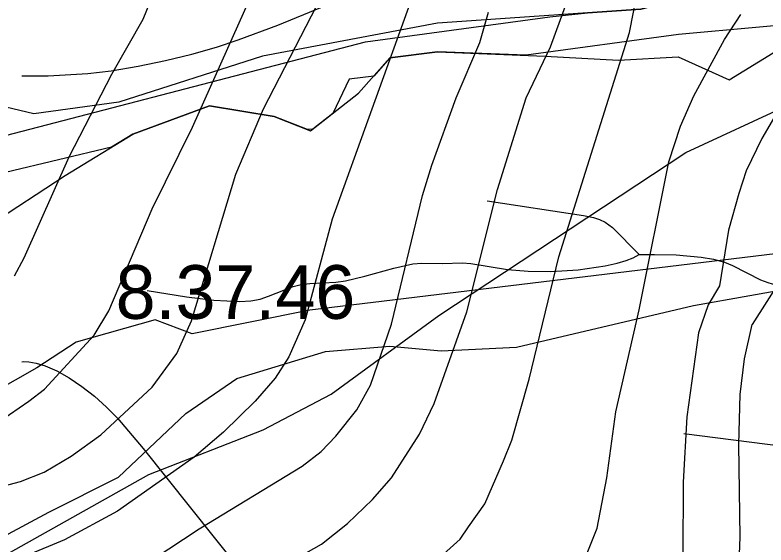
# Model space of a CAD drawing. Extents: x -709584 to -702006, y -1161789 to -1157496.
# Drawn here: x -706236.4 to -706026.6, y -1160518.2 to -1160370 of the extents above; entities that cross this region are included whole.
import ezdxf

# ---------------------------------------------------------------- set-up
doc = ezdxf.new("R2010")
doc.units = 0
for name, color, linetype in [('120_vrstevnice hlavní', 7, 'Continuous'), ('122_vrstevnice základní', 7, 'Continuous'), ('408_BPEJ_linie', 7, 'Continuous'), ('409_BPEJ_popis', 7, 'Continuous'), ('411_akumulovaný odtok', 7, 'Continuous'), ('419_LPIS PB', 7, 'Continuous')]:
    doc.layers.add(name, color=color, linetype=linetype)

msp = doc.modelspace()

# ---------------------------------------------------------------- linework, layer by layer
at = {"layer": '120_vrstevnice hlavní'}
for points in [[(-706240.72, -1160483.55), (-706232.52, -1160477.93), (-706228.1, -1160474.65), (-706214.28, -1160459.54), (-706210.15, -1160452.71), (-706198.04, -1160424.21), (-706186.78, -1160401.41), (-706168.97, -1160361.51), (-706167.26, -1160355.81), (-706166.69, -1160350.11), (-706166.69, -1160338.71), (-706167.54, -1160333.01), (-706170.54, -1160321.61), (-706174.5, -1160311.88), (-706178.52, -1160304.51), (-706182.36, -1160298.81)], [(-706118.53, -1160522.38), (-706112.02, -1160516.53), (-706109.69, -1160513.12), (-706105.11, -1160506.62), (-706099.86, -1160494.6), (-706097.58, -1160488.9), (-706092.73, -1160471.8), (-706084.47, -1160437.6), (-706064.66, -1160374.9), (-706061.39, -1160357.8)]]:
    msp.add_lwpolyline(points, dxfattribs=at)
at = {"layer": '122_vrstevnice základní'}
for points in [[(-706236.47, -1160442.92), (-706233.8, -1160437.89), (-706221.26, -1160409.67), (-706209.3, -1160386.59), (-706200.6, -1160371.2), (-706195.33, -1160358.37), (-706189.92, -1160337.85), (-706189.06, -1160332.73), (-706188.78, -1160325.03), (-706189.2, -1160319.61), (-706190.4, -1160315.39), (-706194.02, -1160307.49), (-706197.64, -1160303.1), (-706201.46, -1160299.81), (-706209.44, -1160294.96), (-706214.57, -1160293.11), (-706222.26, -1160291.54), (-706226.21, -1160291.32), (-706229.96, -1160291.54), (-706234.74, -1160292.45), (-706240.22, -1160294.11)], [(-706245.06, -1160503.15), (-706234.8, -1160500.44), (-706228.18, -1160497.84), (-706220.69, -1160493.31), (-706212.43, -1160487.33), (-706198.04, -1160474.08), (-706191.2, -1160464.67), (-706187.07, -1160455.55), (-706174.67, -1160414.52), (-706166.97, -1160396.28), (-706150.59, -1160364.36)], [(-706125.65, -1160365.5), (-706147.74, -1160427.06), (-706155.29, -1160455.27), (-706159.85, -1160465.53), (-706163.7, -1160471.51), (-706169.25, -1160477.93), (-706178.09, -1160486.62), (-706186.35, -1160493.6), (-706207.73, -1160508.71), (-706222.55, -1160516.68)], [(-706136.48, -1160505.43), (-706131.21, -1160499.44), (-706123.37, -1160487.19), (-706119.24, -1160478.64), (-706110.12, -1160452.99), (-706101.57, -1160418.79), (-706093.59, -1160393.14), (-706086.75, -1160378.89), (-706082.62, -1160367.49)], [(-706219.13, -1160536.21), (-706184.93, -1160513.69), (-706156.15, -1160496.17), (-706150.87, -1160492.07), (-706146.74, -1160487.76), (-706140.9, -1160480.35), (-706137.05, -1160473.51), (-706131.21, -1160456.41), (-706122.52, -1160420.5), (-706119.95, -1160411.95), (-706113.11, -1160393.14), (-706106.56, -1160377.75), (-706104.13, -1160369.2)], [(-706076.91, -1160521.34), (-706073.77, -1160513.46), (-706071.08, -1160499.44), (-706068.51, -1160480.92), (-706061.96, -1160452.42), (-706053.69, -1160411.1), (-706050.41, -1160401.12), (-706046.71, -1160392.57), (-706038.16, -1160376.9), (-706033.6, -1160369.92)], [(-706014.22, -1160381.46), (-706027.76, -1160404.54), (-706032.09, -1160413.58), (-706034.17, -1160419.93), (-706037.02, -1160430.19), (-706039.58, -1160445.72), (-706042.71, -1160451.07), (-706045.43, -1160458.86)], [(-706011.94, -1160427.48), (-706030.46, -1160456.55)], [(-706034.74, -1160539.91), (-706033.74, -1160515.97), (-706034.13, -1160490.07), (-706033.74, -1160476.07), (-706032.6, -1160466.1), (-706030.46, -1160456.55)], [(-706045.43, -1160458.86), (-706048.7, -1160482.34), (-706049.7, -1160500.58), (-706049.84, -1160521.1)], [(-706172.96, -1160530.51), (-706150.73, -1160517.97), (-706143.46, -1160512.12), (-706136.48, -1160505.43)], [(-706222.55, -1160516.68), (-706233.09, -1160521.1), (-706250.19, -1160525.52), (-706281.54, -1160527.51), (-706295.79, -1160529.51), (-706324.29, -1160532.22), (-706344.58, -1160531.96), (-706356.78, -1160532.64), (-706379.58, -1160535.35), (-706408.08, -1160540.34), (-706413.87, -1160541.61), (-706419.33, -1160543.47), (-706423.31, -1160544.99), (-706440.56, -1160556.16), (-706449.97, -1160563.28), (-706457.09, -1160567.55), (-706465.07, -1160570.55)]]:
    msp.add_lwpolyline(points, dxfattribs=at)
at = {"layer": '408_BPEJ_linie'}
for points in [[(-706487.5, -1160470.1), (-706455.81, -1160464.16), (-706433.5, -1160461), (-706418.93, -1160457.25), (-706403.41, -1160454.34), (-706388.5, -1160449.6), (-706378.3, -1160447), (-706367.83, -1160442.67), (-706327.5, -1160428.5), (-706259.5, -1160409), (-706138.5, -1160377.5), (-706087, -1160370.5), (-706076.46, -1160369.43), (-706061.5, -1160368.4), (-706058.29, -1160367.58), (-705974, -1160359), (-705934, -1160351), (-705922, -1160347), (-705893.5, -1160331), (-705797.5, -1160292), (-705762, -1160283.5), (-705718.5, -1160279)], [(-706402.93, -1160648.9), (-706396.5, -1160647.5), (-706378, -1160616), (-706348, -1160580), (-706300, -1160545), (-706240, -1160521.5), (-706199, -1160498.5), (-706167, -1160486), (-706148, -1160476), (-706118, -1160454), (-706049, -1160408.5), (-706020, -1160395), (-705982, -1160384), (-705952, -1160364.5), (-705936.1, -1160354.16)], [(-706005.74, -1160371.41), (-706051, -1160375.5), (-706093.6, -1160381.29), (-706118.3, -1160380.3), (-706131.7, -1160382), (-706136.16, -1160387.07), (-706143, -1160388), (-706147.59, -1160397.53), (-706153.15, -1160401.89), (-706154.68, -1160402.05), (-706164, -1160398.4), (-706182, -1160395.4), (-706203.5, -1160403.3), (-706209.45, -1160406.95), (-706239, -1160414)]]:
    msp.add_lwpolyline(points, dxfattribs=at)
at = {"layer": '411_akumulovaný odtok'}
for points in [[(-706234.49, -1160387), (-706227.07, -1160387.04), (-706216.07, -1160386.34), (-706209.53, -1160385.59), (-706201.99, -1160384.36), (-706194.36, -1160382.78), (-706186.94, -1160380.94), (-706180.05, -1160378.97), (-706173.99, -1160376.97), (-706162.96, -1160372.83), (-706141.64, -1160364.01)], [(-706104.49, -1160422), (-706077.53, -1160426.09), (-706074.8, -1160426.62), (-706073.06, -1160427.14), (-706071.5, -1160427.9), (-706069.46, -1160429.45), (-706061.99, -1160437)], [(-706199.49, -1160447), (-706188.45, -1160448.83), (-706180.81, -1160449.77), (-706173.53, -1160450.12), (-706170.49, -1160449.92), (-706167.88, -1160449.41), (-706165.52, -1160448.65), (-706158.7, -1160445.94), (-706156.39, -1160445.33), (-706154.05, -1160445.03), (-706146.75, -1160444.72), (-706144.06, -1160444.33), (-706138.64, -1160443.05), (-706130.52, -1160440.75), (-706125.27, -1160439.61), (-706122.74, -1160439.35), (-706117.05, -1160439.46), (-706111.38, -1160439.32), (-706109.04, -1160439.52), (-706098.8, -1160441.15), (-706093.02, -1160441.63), (-706086.65, -1160441.74), (-706079.02, -1160441.25), (-706071.48, -1160440.15), (-706068.19, -1160439.39), (-706065.62, -1160438.61), (-706063.65, -1160437.87), (-706061.99, -1160437)], [(-706061.99, -1160437), (-706057.74, -1160436.93), (-706051.66, -1160437.07), (-706044.66, -1160437.68), (-706041.25, -1160438.27), (-706038.16, -1160439.1), (-706035.9, -1160440), (-706028.13, -1160444.03), (-706026.1, -1160444.82), (-706023.65, -1160445.5), (-706018.53, -1160446.29), (-706007.91, -1160447.03), (-706002.67, -1160447.61), (-706000.12, -1160448.11), (-705997.65, -1160448.83), (-705995.27, -1160449.82), (-705990.73, -1160452.42), (-705984.22, -1160457.16), (-705941.99, -1160492)], [(-706234.49, -1160467), (-706233.92, -1160466.86), (-706232.54, -1160466.94), (-706230.49, -1160467.32), (-706227.96, -1160468.09), (-706224.71, -1160469.5), (-706221.23, -1160471.47), (-706217.67, -1160473.88), (-706214.18, -1160476.61), (-706210.78, -1160479.64), (-706207.74, -1160482.7), (-706200.54, -1160491.24), (-706148.03, -1160557.05), (-706136.38, -1160571.11), (-706130.95, -1160576.88), (-706124.17, -1160583.07), (-706117.11, -1160588.99), (-706106.99, -1160597)], [(-706049.49, -1160487), (-706021.8, -1160490.54), (-706016, -1160491.67), (-706012.27, -1160492.79), (-706010.43, -1160493.54), (-706006.86, -1160495.36), (-706001.63, -1160498.46), (-705956.99, -1160527)]]:
    msp.add_lwpolyline(points, dxfattribs=at)
at = {"layer": '419_LPIS PB'}
for points in [[(-706024.4, -1160358.9), (-706061.5, -1160368.4), (-706118.3, -1160372.3), (-706167.2, -1160381.5), (-706207.4, -1160394.4), (-706231.1, -1160397.6), (-706248.76, -1160393.46)], [(-706243.74, -1160428.84), (-706222.4, -1160414.9), (-706203.5, -1160403.3), (-706182, -1160395.4), (-706164, -1160398.4), (-706153.8, -1160402.4), (-706140.4, -1160391.9), (-706131.7, -1160382), (-706118.3, -1160380.3), (-706088.3, -1160381.5), (-706067.8, -1160382.6), (-706051.1, -1160381.7), (-706036.9, -1160388.1), (-706024.6, -1160380.6)], [(-706020.91, -1160436.41), (-706153.97, -1160452.52), (-706186.9, -1160459.1), (-706197.2, -1160455.2), (-706219.3, -1160461.5), (-706230.3, -1160468.6), (-706266.65, -1160489.33), (-706297.4, -1160488.3), (-706302.4, -1160484.6), (-706310.4, -1160479.5), (-706317.9, -1160478), (-706326, -1160478.4), (-706328.3, -1160482.5), (-706333.8, -1160491.8), (-706336.4, -1160497.5), (-706341.5, -1160507.1), (-706357.09, -1160519.25), (-706470, -1160538.8)], [(-706491.69, -1160555.72), (-706403.1, -1160535.38), (-706356.1, -1160526.34), (-706314.05, -1160522.58), (-706292.28, -1160521.82), (-706283.27, -1160523.33), (-706275.76, -1160526.34), (-706273.51, -1160530.86), (-706272.01, -1160534.63), (-706269.01, -1160538.4), (-706266, -1160538.4), (-706260, -1160535.38), (-706253.24, -1160529.36), (-706238.23, -1160515.05), (-706226.96, -1160509.02), (-706207.45, -1160499.23), (-706188.68, -1160481.38), (-706174.41, -1160471.59), (-706149.64, -1160464.05), (-706131.62, -1160462.55), (-706117.3, -1160463.9), (-706096.3, -1160462.9), (-706046.78, -1160451.25), (-705983.9, -1160440)]]:
    msp.add_lwpolyline(points, dxfattribs=at)

# ---------------------------------------------------------------- texts
at = {"layer": '409_BPEJ_popis'}
msp.add_text('8.37.46', height=15, dxfattribs=at).set_placement((-706208.25, -1160454.95))

doc.saveas('drawing.dxf')
